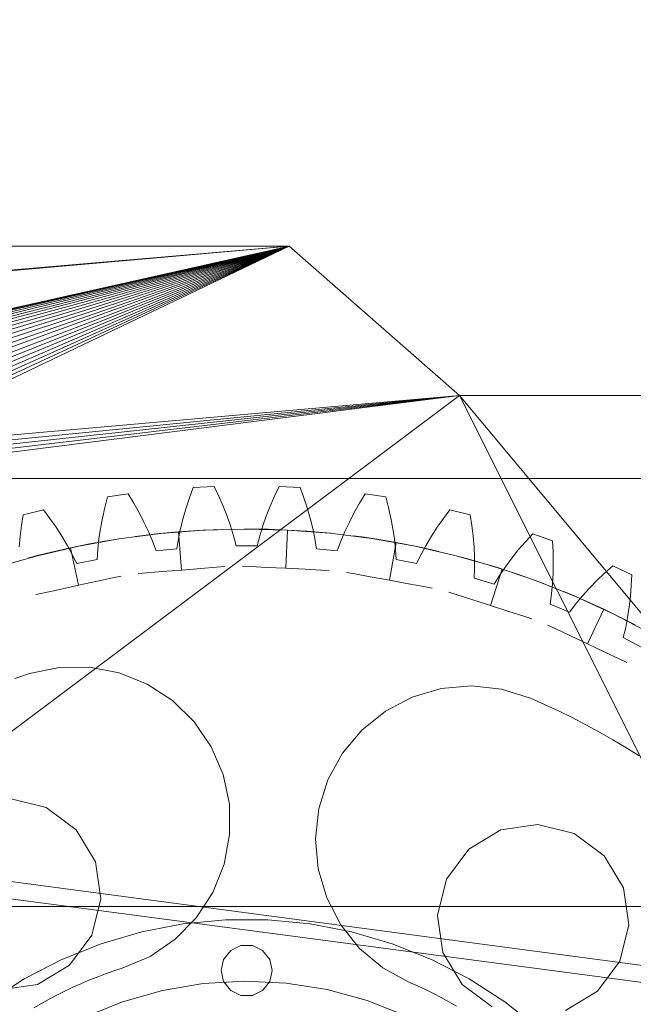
# Model space of a CAD drawing. Header units: millimetres. Extents: x -2233 to 65662, y -50530 to 6847.
# Tile 627 of 656: x 25143 to 25432, y 1894 to 2356. Entities that reach past the tile are written whole.
import ezdxf

# ---------------------------------------------------------------- set-up
doc = ezdxf.new("R2010")
doc.units = ezdxf.units.MM
doc.layers.add('COTAS_P', color=1, linetype='Continuous', lineweight=0)
doc.layers.add('lateral_briquetadora', color=7, linetype='Continuous', lineweight=0)
doc.dimstyles.new('R19_100', dxfattribs={"dimtxt": 250, "dimasz": 150, "dimexe": 150, "dimexo": 80, "dimgap": 100, "dimtad": 1, "dimtih": 1, "dimtoh": 1, "dimdsep": 46, "dimcen": 0.09, "dimadec": 0, "dimazin": 0, "dimtfac": 1, "dimtdec": 4, "dimtofl": 0, "dimtmove": 0, "dimatfit": 3, "dimfxl": 1, "dimtolj": 1, "dimtzin": 0, "dimarcsym": 0})

# ---------------------------------------------------------------- blocks, each defined once
blk = doc.blocks.new('DIM_R32_7')
at = {"layer": 'COTAS_P'}
for p, q in [((24250.07, 2141), (24400.07, 2186)), ((26750.07, 2141), (26600.07, 2186)), ((24250.07, 1241), (24250.07, 2141)), ((24250.07, 2141), (26750.07, 2141)), ((24250.07, 2141), (24400.07, 2096)), ((26750.07, 2141), (26600.07, 2096)), ((26750.07, 1241), (26750.07, 2141))]:
    blk.add_line(p, q, dxfattribs=at)
blk.add_text('2500 P', height=250, dxfattribs=at).set_placement((25500.07, 2241))

msp = doc.modelspace()

# ---------------------------------------------------------------- linework, layer by layer
at = {"layer": 'lateral_briquetadora'}
for p, q in [((25270.067, 2250), (24430.067, 2250)), ((25270.067, 2250), (24663.302, 2197.791)), ((25270.067, 2250), (24666.505, 2197.316)), ((25270.067, 2250), (25036.833, 2197.791)), ((25270.067, 2250), (25040.067, 2197.95)), ((25270.067, 2250), (25043.302, 2197.791)), ((25270.067, 2250), (25046.505, 2197.316)), ((25270.067, 2250), (25049.647, 2196.529)), ((25270.067, 2250), (25052.696, 2195.438)), ((25270.067, 2250), (25055.624, 2194.054)), ((25270.067, 2250), (25058.401, 2192.389)), ((25270.067, 2250), (25061.002, 2190.46)), ((25270.067, 2250), (25063.402, 2188.285)), ((25270.067, 2250), (25065.577, 2185.885)), ((25270.067, 2250), (25067.506, 2183.284)), ((25270.067, 2250), (25069.171, 2180.506)), ((25270.067, 2250), (25070.556, 2177.579)), ((25270.067, 2250), (25071.647, 2155.371)), ((25270.067, 2250), (25071.647, 2174.53)), ((25270.067, 2250), (25072.433, 2158.512)), ((25270.067, 2250), (25072.433, 2171.388)), ((25270.067, 2250), (25072.909, 2161.716)), ((25270.067, 2250), (25072.909, 2168.185)), ((25270.067, 2250), (25073.067, 2164.95)), ((25350.067, 2180), (25270.067, 2250)), ((25350.067, 2180), (25030.067, 1940)), ((25350.067, 2180), (25065.577, 2144.015)), ((25350.067, 2180), (25067.506, 2146.616)), ((25350.067, 2180), (25069.171, 2149.394)), ((25350.067, 2180), (25070.556, 2152.322)), ((25071.647, 2155.371), (25350.067, 2180)), ((25350.067, 2180), (25550.067, 1940)), ((25830.067, 2180), (25350.067, 2180)), ((25350.067, 2180), (25470.067, 1940)), ((25645.775, 2180), (25350.067, 2180)), ((25643.681, 2180), (25350.067, 2180)), ((25641.648, 2180), (25350.067, 2180)), ((25639.697, 2180), (25350.067, 2180)), ((25637.845, 2180), (25350.067, 2180)), ((25636.111, 2180), (25350.067, 2180)), ((25634.511, 2180), (25350.067, 2180)), ((25633.061, 2180), (25350.067, 2180)), ((25631.775, 2180), (25350.067, 2180)), ((25630.665, 2180), (25350.067, 2180)), ((25629.742, 2180), (25350.067, 2180)), ((25629.015, 2180), (25350.067, 2180)), ((25628.49, 2180), (25350.067, 2180)), ((25628.173, 2180), (25350.067, 2180)), ((25628.067, 2180), (25350.067, 2180)), ((25350.067, 2180), (25647.911, 2180)), ((25223.159, 2131.924), (25224.904, 2136.732)), ((25224.904, 2136.732), (25234.753, 2137.216)), ((25234.753, 2137.216), (25236.961, 2132.602)), ((25263.174, 2132.602), (25265.382, 2137.216)), ((25265.382, 2137.216), (25275.231, 2136.732)), ((25275.231, 2136.732), (25276.976, 2131.924)), ((25183.403, 2127.327), (25184.668, 2132.283)), ((25184.668, 2132.283), (25194.423, 2133.73)), ((25194.423, 2133.73), (25197.072, 2129.354)), ((25221.588, 2127.118), (25223.159, 2131.924)), ((25236.961, 2132.602), (25238.995, 2127.973)), ((25261.139, 2127.973), (25263.174, 2132.602)), ((25276.976, 2131.924), (25278.547, 2127.118)), ((25303.063, 2129.354), (25305.712, 2133.73)), ((25305.712, 2133.73), (25315.467, 2132.283)), ((25315.467, 2132.283), (25316.732, 2127.327)), ((25182.311, 2122.39), (25183.403, 2127.327)), ((25197.072, 2129.354), (25199.551, 2124.947)), ((25220.2, 2122.316), (25221.588, 2127.118)), ((25238.995, 2127.973), (25240.847, 2123.331)), ((25259.288, 2123.331), (25261.139, 2127.973)), ((25278.547, 2127.118), (25279.935, 2122.316)), ((25300.584, 2124.947), (25303.063, 2129.354)), ((25316.732, 2127.327), (25317.824, 2122.39)), ((25144.289, 2118.855), (25145.062, 2123.911)), ((25145.062, 2123.911), (25154.628, 2126.307)), ((25154.628, 2126.307), (25157.694, 2122.213)), ((25157.694, 2122.213), (25160.592, 2118.07)), ((25181.4, 2117.476), (25182.311, 2122.39)), ((25199.551, 2124.947), (25201.848, 2120.509)), ((25219.008, 2117.523), (25220.2, 2122.316)), ((25240.847, 2123.331), (25242.503, 2118.677)), ((25257.632, 2118.677), (25259.288, 2123.331)), ((25279.935, 2122.316), (25281.127, 2117.523)), ((25298.287, 2120.509), (25300.584, 2124.947)), ((25317.824, 2122.39), (25318.735, 2117.476)), ((25339.543, 2118.07), (25342.441, 2122.213)), ((25342.441, 2122.213), (25345.507, 2126.307)), ((25345.507, 2126.307), (25355.073, 2123.911)), ((25355.073, 2123.911), (25355.846, 2118.855)), ((25143.686, 2113.835), (25144.289, 2118.855)), ((25160.592, 2118.07), (25163.314, 2113.878)), ((25180.684, 2112.589), (25181.4, 2117.476)), ((25201.848, 2120.509), (25203.952, 2116.04)), ((25218.031, 2112.741), (25219.008, 2117.523)), ((25229.58, 2116.715), (25249.446, 2117.25)), ((25242.503, 2118.677), (25243.945, 2114.014)), ((25252.899, 2117.24), (25248.839, 2117.248)), ((25249.446, 2117.25), (25269.314, 2116.778)), ((25260.208, 2117.119), (25252.899, 2117.24)), ((25256.19, 2114.014), (25257.632, 2118.677)), ((25281.127, 2117.523), (25282.104, 2112.741)), ((25296.183, 2116.04), (25298.287, 2120.509)), ((25318.735, 2117.476), (25319.451, 2112.589)), ((25336.821, 2113.878), (25339.543, 2118.07)), ((25355.846, 2118.855), (25356.449, 2113.835)), ((25143.261, 2108.855), (25143.686, 2113.835)), ((25163.314, 2113.878), (25165.846, 2109.637)), ((25170.5, 2109.095), (25190.056, 2112.632)), ((25180.18, 2107.734), (25180.684, 2112.589)), ((25190.056, 2112.632), (25209.766, 2115.174)), ((25201.677, 2114.254), (25197.651, 2113.732)), ((25208.939, 2115.088), (25201.677, 2114.254)), ((25203.952, 2116.04), (25205.844, 2111.541)), ((25218.012, 2115.938), (25208.939, 2115.088)), ((25209.766, 2115.174), (25229.58, 2116.715)), ((25217.296, 2107.975), (25218.031, 2112.741)), ((25218.012, 2115.938), (25227.103, 2116.577)), ((25219.483, 2097.998), (25218.012, 2115.938)), ((25227.103, 2116.577), (25234.404, 2116.937)), ((25234.404, 2116.937), (25238.461, 2117.078)), ((25243.945, 2114.014), (25245.143, 2109.343)), ((25254.992, 2109.343), (25256.19, 2114.014)), ((25269.314, 2116.778), (25260.208, 2117.119)), ((25268.431, 2098.799), (25269.314, 2116.778)), ((25269.314, 2116.778), (25278.411, 2116.225)), ((25269.314, 2116.778), (25289.133, 2115.3)), ((25278.411, 2116.225), (25285.696, 2115.629)), ((25282.104, 2112.741), (25282.839, 2107.975)), ((25285.696, 2115.629), (25289.737, 2115.239)), ((25289.133, 2115.3), (25308.851, 2112.82)), ((25294.291, 2111.541), (25296.183, 2116.04)), ((25304.072, 2113.515), (25300.049, 2114.053)), ((25311.303, 2112.441), (25304.072, 2113.515)), ((25308.851, 2112.82), (25328.418, 2109.345)), ((25319.451, 2112.589), (25319.955, 2107.734)), ((25334.289, 2109.637), (25336.821, 2113.878)), ((25356.449, 2113.835), (25356.874, 2108.855)), ((25380.93, 2111.246), (25384.382, 2115.02)), ((25384.382, 2115.02), (25393.667, 2111.698)), ((25151.148, 2104.572), (25170.5, 2109.095)), ((25167.259, 2108.409), (25158.374, 2106.382)), ((25165.846, 2109.637), (25168.169, 2105.345)), ((25167.259, 2108.409), (25176.188, 2110.23)), ((25171.059, 2090.815), (25167.259, 2108.409)), ((25176.188, 2110.23), (25183.38, 2111.54)), ((25183.38, 2111.54), (25187.384, 2112.209)), ((25205.844, 2111.541), (25207.494, 2107.01)), ((25207.494, 2107.01), (25217.296, 2107.975)), ((25245.143, 2109.343), (25254.992, 2109.343)), ((25282.839, 2107.975), (25292.641, 2107.01)), ((25292.641, 2107.01), (25294.291, 2111.541)), ((25320.287, 2110.914), (25311.303, 2112.441)), ((25317.065, 2093.204), (25320.287, 2110.914)), ((25320.287, 2110.914), (25329.233, 2109.178)), ((25328.418, 2109.345), (25347.785, 2104.883)), ((25329.233, 2109.178), (25336.378, 2107.636)), ((25331.966, 2105.345), (25334.289, 2109.637)), ((25356.874, 2108.855), (25357.107, 2103.922)), ((25377.64, 2107.407), (25380.93, 2111.246)), ((25393.667, 2111.698), (25393.941, 2106.591)), ((25132.05, 2099.075), (25151.148, 2104.572)), ((25151.283, 2104.607), (25147.36, 2103.565)), ((25158.374, 2106.382), (25151.283, 2104.607)), ((25168.169, 2105.345), (25170.256, 2100.998)), ((25179.916, 2102.919), (25180.18, 2107.734)), ((25319.955, 2107.734), (25320.219, 2102.919)), ((25329.879, 2100.998), (25331.966, 2105.345)), ((25336.378, 2107.636), (25340.334, 2106.722)), ((25347.785, 2104.883), (25366.9, 2099.447)), ((25354.322, 2103.142), (25350.402, 2104.2)), ((25357.107, 2103.922), (25357.133, 2099.041)), ((25371.585, 2099.53), (25374.52, 2103.502)), ((25374.52, 2103.502), (25377.64, 2107.407)), ((25393.941, 2106.591), (25394.049, 2101.535)), ((25170.256, 2100.998), (25179.916, 2102.919)), ((25219.483, 2097.998), (25228.564, 2098.743)), ((25228.564, 2098.743), (25235.847, 2099.34)), ((25235.847, 2099.34), (25239.888, 2099.671)), ((25252.032, 2099.605), (25247.982, 2099.804)), ((25259.33, 2099.246), (25252.032, 2099.605)), ((25268.431, 2098.799), (25259.33, 2099.246)), ((25268.431, 2098.799), (25277.532, 2098.352)), ((25320.219, 2102.919), (25329.879, 2100.998)), ((25361.35, 2101.133), (25354.322, 2103.142)), ((25357.133, 2099.041), (25356.924, 2094.223)), ((25370.058, 2098.447), (25361.35, 2101.133)), ((25366.9, 2099.447), (25385.715, 2093.049)), ((25368.852, 2095.486), (25371.585, 2099.53)), ((25394.049, 2101.535), (25393.984, 2096.538)), ((25418.159, 2096.559), (25421.964, 2099.977)), ((25421.964, 2099.977), (25430.879, 2095.761)), ((25179.965, 2092.739), (25187.107, 2094.281)), ((25187.107, 2094.281), (25191.071, 2095.137)), ((25203.12, 2096.656), (25199.078, 2096.325)), ((25210.402, 2097.254), (25203.12, 2096.656)), ((25219.483, 2097.998), (25210.402, 2097.254)), ((25277.532, 2098.352), (25284.83, 2097.994)), ((25284.83, 2097.994), (25288.88, 2097.795)), ((25300.911, 2096.144), (25296.922, 2096.869)), ((25308.1, 2094.835), (25300.911, 2096.144)), ((25317.065, 2093.204), (25308.1, 2094.835)), ((25356.924, 2094.223), (25366.349, 2091.364)), ((25364.552, 2081.309), (25370.058, 2098.447)), ((25366.349, 2091.364), (25368.852, 2095.486)), ((25370.058, 2098.447), (25378.701, 2095.558)), ((25378.701, 2095.558), (25385.584, 2093.097)), ((25393.984, 2096.538), (25393.733, 2091.605)), ((25414.508, 2093.061), (25418.159, 2096.559)), ((25430.879, 2095.761), (25430.651, 2090.651)), ((25171.059, 2090.815), (25162.153, 2088.892)), ((25171.059, 2090.815), (25179.965, 2092.739)), ((25317.065, 2093.204), (25326.029, 2091.573)), ((25326.029, 2091.573), (25333.218, 2090.265)), ((25333.218, 2090.265), (25337.207, 2089.539)), ((25385.584, 2093.097), (25389.386, 2091.675)), ((25385.715, 2093.049), (25404.183, 2085.706)), ((25393.733, 2091.605), (25393.28, 2086.745)), ((25407.71, 2085.816), (25411.021, 2089.481)), ((25411.021, 2089.481), (25414.508, 2093.061)), ((25430.651, 2090.651), (25430.263, 2085.61)), ((25155.011, 2087.349), (25151.047, 2086.493)), ((25162.153, 2088.892), (25155.011, 2087.349)), ((25348.92, 2086.332), (25345.06, 2087.572)), ((25355.877, 2084.097), (25348.92, 2086.332)), ((25393.28, 2086.745), (25392.6, 2081.972)), ((25402.787, 2086.299), (25399.04, 2087.86)), ((25409.493, 2083.39), (25402.787, 2086.299)), ((25404.183, 2085.706), (25422.254, 2077.437)), ((25404.594, 2082.059), (25407.71, 2085.816)), ((25430.263, 2085.61), (25429.708, 2080.643)), ((25364.552, 2081.309), (25355.877, 2084.097)), ((25364.552, 2081.309), (25373.226, 2078.522)), ((25392.6, 2081.972), (25401.699, 2078.203)), ((25401.699, 2078.203), (25404.594, 2082.059)), ((25417.776, 2079.59), (25409.493, 2083.39)), ((25429.708, 2080.643), (25428.974, 2075.758)), ((25373.226, 2078.522), (25380.183, 2076.287)), ((25380.183, 2076.287), (25384.044, 2075.047)), ((25410.08, 2063.318), (25417.776, 2079.59)), ((25417.776, 2079.59), (25425.968, 2075.598)), ((25422.254, 2077.437), (25439.884, 2068.263)), ((25425.968, 2075.598), (25432.471, 2072.259)), ((25428.974, 2075.758), (25428.048, 2070.966)), ((25395.238, 2070.338), (25391.572, 2072.072)), ((25428.048, 2070.966), (25426.903, 2066.282)), ((25401.843, 2067.214), (25395.238, 2070.338)), ((25410.08, 2063.318), (25401.843, 2067.214)), ((25426.903, 2066.282), (25435.589, 2061.639)), ((25410.08, 2063.318), (25418.317, 2059.422)), ((25418.317, 2059.422), (25424.922, 2056.298)), ((25162.037, 2052.27), (25176.249, 2052.412)), ((25176.249, 2052.412), (25190.215, 2049.778)), ((25424.922, 2056.298), (25428.588, 2054.564)), ((25141.257, 2047.118), (25148.126, 2049.358)), ((25148.126, 2049.358), (25162.037, 2052.27)), ((25190.215, 2049.778), (25203.4, 2044.471)), ((25203.4, 2044.471), (25215.295, 2036.693)), ((25341.465, 2042.348), (25355.622, 2043.6)), ((25355.622, 2043.6), (25369.752, 2042.065)), ((25327.824, 2038.358), (25341.465, 2042.348)), ((25369.752, 2042.065), (25383.31, 2037.804)), ((26245.072, 1804.947), (24498.76, 2036.782)), ((25215.295, 2036.693), (25225.445, 2026.744)), ((25315.224, 2031.784), (25327.824, 2038.358)), ((25383.31, 2037.804), (25389.927, 2034.902)), ((25389.927, 2034.902), (25396.48, 2031.86)), ((25304.148, 2022.878), (25315.224, 2031.784)), ((25396.48, 2031.86), (25402.968, 2028.68)), ((26244.019, 1797.017), (24497.707, 2028.852)), ((25225.445, 2026.744), (25233.459, 2015.006)), ((25402.968, 2028.68), (25409.386, 2025.363)), ((25409.386, 2025.363), (25415.732, 2021.91)), ((25295.022, 2011.982), (25304.148, 2022.878)), ((25415.732, 2021.91), (25422.003, 2018.322)), ((25422.003, 2018.322), (25428.197, 2014.603)), ((25233.459, 2015.006), (25239.028, 2001.931)), ((25288.197, 1999.515), (25295.022, 2011.982)), ((25428.197, 2014.603), (25434.311, 2010.752)), ((25239.028, 2001.931), (25241.94, 1988.02)), ((25283.936, 1985.957), (25288.197, 1999.515)), ((25138.849, 1990.768), (25155.881, 1986.502)), ((25241.94, 1988.02), (25242.082, 1973.808)), ((25155.881, 1986.502), (25169.984, 1976.043)), ((25282.402, 1971.827), (25283.936, 1985.957)), ((25369.432, 1976.011), (25386.8, 1978.587)), ((25386.8, 1978.587), (25403.832, 1974.321)), ((25169.984, 1976.043), (25179.011, 1960.982)), ((25354.372, 1966.984), (25369.432, 1976.011)), ((25403.832, 1974.321), (25417.935, 1963.861)), ((25242.082, 1973.808), (25239.449, 1959.842)), ((25283.654, 1957.67), (25282.402, 1971.827)), ((25343.913, 1952.881), (25354.372, 1966.984)), ((25179.011, 1960.982), (25181.587, 1943.614)), ((25417.935, 1963.861), (25426.962, 1948.801)), ((25239.449, 1959.842), (25234.141, 1946.657)), ((25287.643, 1944.029), (25283.654, 1957.67)), ((25339.646, 1935.849), (25343.913, 1952.881)), ((25234.141, 1946.657), (25226.364, 1934.762)), ((25426.962, 1948.801), (25429.538, 1931.433)), ((25181.587, 1943.614), (25177.321, 1926.582)), ((25294.218, 1931.428), (25287.643, 1944.029)), ((25030.067, 1940), (25470.067, 1940)), ((25226.364, 1934.762), (25216.415, 1924.612)), ((25220.324, 1931.873), (25240.123, 1933.763)), ((25240.123, 1933.763), (25260.012, 1933.763)), ((25260.012, 1933.763), (25279.811, 1931.873)), ((25342.223, 1918.481), (25339.646, 1935.849)), ((25181.71, 1922.505), (25200.794, 1928.109)), ((25200.794, 1928.109), (25220.324, 1931.873)), ((25279.811, 1931.873), (25299.341, 1928.109)), ((25303.124, 1920.352), (25294.218, 1931.428)), ((25299.341, 1928.109), (25318.425, 1922.505)), ((25429.538, 1931.433), (25425.272, 1914.401)), ((25177.321, 1926.582), (25166.861, 1912.48)), ((25216.415, 1924.612), (25204.677, 1916.598)), ((25163.246, 1915.113), (25181.71, 1922.505)), ((25242.586, 1919.382), (25239.256, 1915.207)), ((25247.397, 1921.699), (25242.586, 1919.382)), ((25252.738, 1921.699), (25247.397, 1921.699)), ((25257.549, 1919.382), (25252.738, 1921.699)), ((25260.879, 1915.207), (25257.549, 1919.382)), ((25314.019, 1911.227), (25303.124, 1920.352)), ((25318.425, 1922.505), (25336.889, 1915.113)), ((25351.249, 1903.421), (25342.223, 1918.481)), ((25145.567, 1905.999), (25163.246, 1915.113)), ((25204.677, 1916.598), (25191.601, 1911.029)), ((25239.256, 1915.207), (25238.067, 1910)), ((25262.067, 1910), (25260.879, 1915.207)), ((25336.889, 1915.113), (25354.567, 1905.999)), ((25425.272, 1914.401), (25414.812, 1900.299)), ((25166.861, 1912.48), (25151.801, 1903.453)), ((25187.662, 1909.744), (25183.75, 1908.377)), ((25191.601, 1911.029), (25187.662, 1909.744)), ((25238.067, 1910), (25239.256, 1904.793)), ((25260.879, 1904.793), (25262.067, 1910)), ((25326.486, 1904.402), (25314.019, 1911.227)), ((25128.836, 1895.246), (25145.567, 1905.999)), ((25176.019, 1905.393), (25172.203, 1903.779)), ((25179.869, 1906.926), (25176.019, 1905.393)), ((25183.75, 1908.377), (25179.869, 1906.926)), ((25249.153, 1904.998), (25229.698, 1903.844)), ((25239.256, 1904.793), (25242.586, 1900.618)), ((25268.62, 1904.041), (25249.153, 1904.998)), ((25257.549, 1900.618), (25260.879, 1904.793)), ((25354.567, 1905.999), (25371.299, 1895.246)), ((25151.801, 1903.453), (25134.433, 1900.877)), ((25164.677, 1900.31), (25160.971, 1898.456)), ((25168.421, 1902.084), (25164.677, 1900.31)), ((25172.203, 1903.779), (25168.421, 1902.084)), ((25210.481, 1900.593), (25191.728, 1895.284)), ((25229.698, 1903.844), (25210.481, 1900.593)), ((25242.586, 1900.618), (25247.397, 1898.301)), ((25252.738, 1898.301), (25257.549, 1900.618)), ((25287.869, 1900.986), (25268.62, 1904.041)), ((25306.675, 1895.867), (25287.869, 1900.986)), ((25330.281, 1902.738), (25326.486, 1904.402)), ((25334.04, 1900.993), (25330.281, 1902.738)), ((25337.76, 1899.169), (25334.04, 1900.993)), ((25365.352, 1892.962), (25351.249, 1903.421)), ((25414.812, 1900.299), (25399.752, 1891.272)), ((25157.306, 1896.523), (25153.682, 1894.514)), ((25160.971, 1898.456), (25157.306, 1896.523)), ((25191.728, 1895.284), (25173.659, 1887.978)), ((25247.397, 1898.301), (25252.738, 1898.301)), ((25324.817, 1888.745), (25306.675, 1895.867)), ((25341.441, 1897.267), (25337.76, 1899.169)), ((25345.081, 1895.286), (25341.441, 1897.267)), ((25348.678, 1893.229), (25345.081, 1895.286)), ((25371.299, 1895.246), (25386.933, 1882.952)), ((25153.682, 1894.514), (25150.102, 1892.427))]:
    msp.add_line(p, q, dxfattribs=at)

# ---------------------------------------------------------------- dimensions: what is measured, and where the dimension line sits
at = {"layer": 'COTAS_P'}
dim = msp.add_aligned_dim(p1=(24250.067, 1241), p2=(26750.067, 1241), distance=900, text='<> P', dimstyle='R19_100', dxfattribs=at)
dim.commit()
dim.dimension.update_dxf_attribs({"geometry": 'DIM_R32_7', "text_midpoint": (25500.067, 2141)})

doc.saveas('drawing.dxf')
